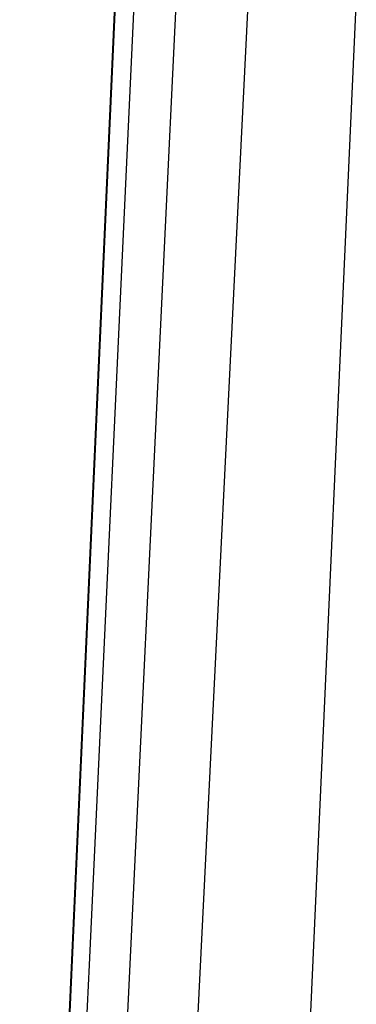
# Model space of a CAD drawing. Header units: metres. Extents: x 209747 to 209830, y 1182430 to 1182564.
# Tile 557 of 656: x 209752.2425 to 209752.2641, y 1182486.6611 to 1182486.7244. Entities that reach past the tile are written whole.
import ezdxf

# ---------------------------------------------------------------- set-up
doc = ezdxf.new("R2010")
doc.units = ezdxf.units.M
doc.header["$MEASUREMENT"] = 0
doc.linetypes.add('DGN Style 2', pattern=[15.036391, 9.021834, -6.014556])
doc.layers.get('0').update_dxf_attribs({"color": 254})

# ---------------------------------------------------------------- blocks, each defined once
blk = doc.blocks.new('*U2')
at = {"color": 3, "linetype": 'Continuous'}
blk.add_line((1.352255, -12.309148), (1.347698, -12.409966), dxfattribs=at)
blk = doc.blocks.new('*U3')
at = {"color": 3, "linetype": 'Continuous'}
for p, q in [((1.354542, -12.259682), (1.349992, -12.358462)), ((1.349992, -12.358462), (1.345602, -12.457288))]:
    blk.add_line(p, q, dxfattribs=at)
blk = doc.blocks.new('*U4')
at = {"color": 3, "linetype": 'Continuous'}
blk.add_line((1.351805, -12.318293), (1.347359, -12.416992), dxfattribs=at)
blk = doc.blocks.new('*U5')
at = {"color": 3, "linetype": 'Continuous'}
for p, q in [((1.355161, -12.24689), (1.350592, -12.345609)), ((1.350592, -12.345609), (1.346186, -12.44436))]:
    blk.add_line(p, q, dxfattribs=at)
blk = doc.blocks.new('*U6')
at = {"color": 3, "linetype": 'Continuous'}
for p, q in [((1.353998, -12.298368), (1.349371, -12.397412)), ((1.349371, -12.397412), (1.344916, -12.496486))]:
    blk.add_line(p, q, dxfattribs=at)
blk = doc.blocks.new('*U7')
at = {"color": 3, "linetype": 'Continuous'}
blk.add_line((1.355345, -12.32722), (1.35062, -12.426103), dxfattribs=at)
blk = doc.blocks.new('*U8')
at = {"color": 3, "linetype": 'Continuous'}
blk.add_line((1.361094, -12.30494), (1.356207, -12.403831), dxfattribs=at)
blk = doc.blocks.new('*U9')
at = {"color": 3, "linetype": 'Continuous'}
blk.add_line((1.366544, -12.33493), (1.362008, -12.435698), dxfattribs=at)
blk = doc.blocks.new('ATTEMP')
at = {"color": 3, "linetype": 'Continuous'}
for name in ['*U9', '*U8', '*U7', '*U6', '*U5', '*U4', '*U2', '*U3']:
    blk.add_blockref(name, (-10.48, 0), dxfattribs=at)

msp = doc.modelspace()

# ---------------------------------------------------------------- block references
at = {"color": 1, "linetype": 'DGN Style 2'}
msp.add_blockref('ATTEMP', (209761.377561, 1182499.061067), dxfattribs=at)

doc.saveas('drawing.dxf')
